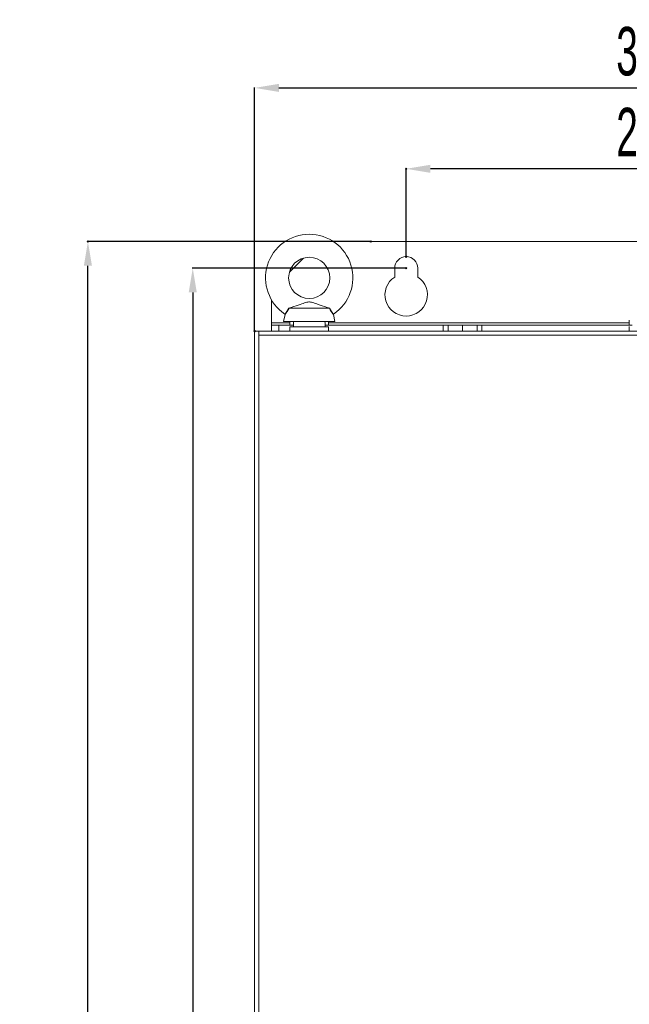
# Model space of a CAD drawing. Header units: millimetres. Extents: x -473 to 23648, y -382 to 1866.
# Tile 380 of 434: x 19511 to 19762, y 585 to 991. Entities that reach past the tile are written whole.
import ezdxf

# ---------------------------------------------------------------- set-up
doc = ezdxf.new("R2010")
doc.units = ezdxf.units.MM
doc.header["$LTSCALE"] = 80
doc.header["$PDMODE"] = 3
doc.header["$PDSIZE"] = 0.3
doc.layers.get('0').update_dxf_attribs({"linetype": 'CONTINUOUS'})
doc.styles.get("Standard").update_dxf_attribs({"font": 'technic_.ttf', "width": 0.7})
doc.dimstyles.get("Standard").update_dxf_attribs({"dimtxt": 3, "dimasz": 3, "dimexe": 0.18, "dimexo": 0.0625, "dimgap": 0.09, "dimtad": 1, "dimdsep": 46, "dimtxsty": 'Standard', "dimcen": 0.09, "dimadec": 0, "dimazin": 0, "dimtol": 1, "dimtp": 0.01, "dimtm": 0.01, "dimtfac": 1, "dimtofl": 0, "dimtmove": 0, "dimatfit": 3, "dimfxl": 1, "dimtolj": 1, "dimarcsym": 0})

# ---------------------------------------------------------------- blocks, each defined once
blk = doc.blocks.new('*D128')
at = {"color": 0, "lineweight": -2, "transparency": 16777216}
for p, q in [((19655.55, 899.74), (19538.84, 899.74)), ((19539.02, 229.74), (19539.02, 889.74)), ((19655.55, 219.74), (19538.84, 219.74))]:
    blk.add_line(p, q, dxfattribs=at)
at = {"color": 0, "lineweight": 0, "transparency": 16777216}
for p in [(19539.02, 899.74), (19655.61, 899.74), (19655.61, 219.74)]:
    blk.add_point(p, dxfattribs=at)
for points in [[(19540.68, 889.74), (19537.35, 889.74), (19539.02, 899.74)], [(19537.35, 229.74), (19540.68, 229.74), (19539.02, 219.74)]]:
    blk.add_solid(points, dxfattribs=at)
at = {"color": 0, "lineweight": 0, "transparency": 16777216, "insert": (19524.02, 559.74), "char_height": 20, "attachment_point": 5, "rotation": 90}
blk.add_mtext('\\A1;680', dxfattribs=at)
blk = doc.blocks.new('*D129')
at = {"color": 0, "lineweight": -2, "transparency": 16777216}
for p, q in [((19670.21, 888.74), (19582.07, 888.74)), ((19582.25, 878.74), (19582.25, 237.74)), ((19670.21, 227.74), (19582.07, 227.74))]:
    blk.add_line(p, q, dxfattribs=at)
at = {"color": 0, "lineweight": 0, "transparency": 16777216}
for p in [(19670.27, 888.74), (19582.25, 227.74), (19670.27, 227.74)]:
    blk.add_point(p, dxfattribs=at)
for points in [[(19583.92, 878.74), (19580.59, 878.74), (19582.25, 888.74)], [(19580.59, 237.74), (19583.92, 237.74), (19582.25, 227.74)]]:
    blk.add_solid(points, dxfattribs=at)
at = {"color": 0, "lineweight": 0, "transparency": 16777216, "insert": (19567.25, 558.24), "char_height": 20, "attachment_point": 5, "rotation": 90}
blk.add_mtext('\\A1;661', dxfattribs=at)
blk = doc.blocks.new('*D144')
at = {"color": 0, "lineweight": -2, "transparency": 16777216}
for p, q in [((19607.77, 862.8), (19607.77, 963.29)), ((19617.77, 963.11), (19922.77, 963.11)), ((19932.77, 862.8), (19932.77, 963.29))]:
    blk.add_line(p, q, dxfattribs=at)
at = {"color": 0, "lineweight": 0, "transparency": 16777216}
for p in [(19932.77, 963.11), (19607.77, 862.74), (19932.77, 862.74)]:
    blk.add_point(p, dxfattribs=at)
for points in [[(19617.77, 964.78), (19617.77, 961.45), (19607.77, 963.11)], [(19922.77, 961.45), (19922.77, 964.78), (19932.77, 963.11)]]:
    blk.add_solid(points, dxfattribs=at)
at = {"color": 0, "lineweight": 0, "transparency": 16777216, "insert": (19770.27, 978.11), "char_height": 20, "attachment_point": 5}
blk.add_mtext('\\A1;325', dxfattribs=at)
blk = doc.blocks.new('*D145')
at = {"color": 0, "lineweight": -2, "transparency": 16777216}
for p, q in [((19670.27, 893.55), (19670.27, 929.91)), ((19860.27, 929.73), (19680.27, 929.73)), ((19870.27, 893.55), (19870.27, 929.91))]:
    blk.add_line(p, q, dxfattribs=at)
at = {"color": 0, "lineweight": 0, "transparency": 16777216}
for p in [(19670.27, 929.73), (19670.27, 893.49), (19870.27, 893.49)]:
    blk.add_point(p, dxfattribs=at)
for points in [[(19680.27, 931.39), (19680.27, 928.06), (19670.27, 929.73)], [(19860.27, 928.06), (19860.27, 931.39), (19870.27, 929.73)]]:
    blk.add_solid(points, dxfattribs=at)
at = {"color": 0, "lineweight": 0, "transparency": 16777216, "insert": (19770.27, 944.73), "char_height": 20, "attachment_point": 5}
blk.add_mtext('\\A1;200', dxfattribs=at)

msp = doc.modelspace()

# ---------------------------------------------------------------- linework, layer by layer
at = {"linetype": 'Continuous', "lineweight": 0}
for p, q in [((19900.348, 899.741), (19640.192, 899.741)), ((19627.902, 892.873), (19622.139, 887.109)), ((19665.52, 885.09), (19665.52, 888.741)), ((19675.02, 888.741), (19675.02, 885.09)), ((19614.77, 865.241), (19614.77, 875.664)), ((19619.72, 866.741), (19620.299, 869.636)), ((19638.587, 872.241), (19621.954, 872.241)), ((19640.82, 866.741), (19640.241, 869.636)), ((19622.27, 866.241), (19614.77, 866.241)), ((19614.77, 865.241), (19614.77, 862.741)), ((19614.77, 865.241), (19617.77, 865.241)), ((19617.77, 865.241), (19617.77, 862.741)), ((19617.77, 865.241), (19623.73, 865.241)), ((19640.82, 866.741), (19619.72, 866.741)), ((19622.27, 865.241), (19622.27, 866.741)), ((19623.73, 864.541), (19623.73, 866.741)), ((19636.791, 866.741), (19636.787, 866.57)), ((19636.808, 865.241), (19687.52, 865.241)), ((19638.27, 865.241), (19638.27, 866.741)), ((19762.27, 866.241), (19638.27, 866.241)), ((19685.52, 862.741), (19685.52, 865.241)), ((19687.52, 862.741), (19687.52, 865.241)), ((19699.52, 865.241), (19687.52, 865.241)), ((19693.52, 865.241), (19693.52, 862.741)), ((19699.52, 862.741), (19699.52, 865.241)), ((19699.52, 865.241), (19763.45, 865.241)), ((19701.52, 862.741), (19701.52, 865.241)), ((19762.27, 865.241), (19762.27, 867.241)), ((19607.77, 862.741), (19607.77, 242.741)), ((19607.77, 862.741), (19932.77, 862.741)), ((19609.47, 862.741), (19609.47, 242.741)), ((19622.27, 862.741), (19622.27, 864.541)), ((19622.27, 864.541), (19638.27, 864.541)), ((19638.27, 862.741), (19638.27, 864.541)), ((19762.27, 862.741), (19762.27, 864.741)), ((19931.07, 861.041), (19609.47, 861.041))]:
    msp.add_line(p, q, dxfattribs=at)
for points in [[(19621.796, 872.207), (19622.904, 872.555), (19623.966, 872.901), (19624.918, 873.221), (19625.761, 873.512), (19626.512, 873.775), (19627.183, 874.012), (19627.788, 874.222), (19628.335, 874.404), (19628.831, 874.556), (19629.284, 874.674), (19629.699, 874.753), (19630.084, 874.793), (19630.457, 874.793), (19630.841, 874.754), (19631.255, 874.674), (19631.708, 874.556), (19632.205, 874.404), (19632.753, 874.222), (19633.359, 874.011), (19634.031, 873.774), (19634.781, 873.511), (19635.623, 873.221), (19636.572, 872.902), (19637.634, 872.556), (19638.745, 872.207)], [(19620.232, 869.8), (19620.29, 869.871), (19620.462, 870.084), (19620.73, 870.437), (19621.068, 870.922), (19621.437, 871.519), (19621.796, 872.207)], [(19620.232, 869.8), (19620.262, 869.774), (19620.295, 869.717), (19620.302, 869.652), (19620.299, 869.636)], [(19620.299, 869.636), (19620.362, 869.713), (19620.544, 869.943), (19620.829, 870.325), (19621.188, 870.85), (19621.577, 871.497), (19621.954, 872.241)], [(19621.954, 872.241), (19621.916, 872.237), (19621.863, 872.226), (19621.796, 872.207)], [(19638.587, 872.241), (19638.963, 871.497), (19639.353, 870.85), (19639.712, 870.325), (19639.997, 869.943), (19640.179, 869.713), (19640.241, 869.636)], [(19638.587, 872.241), (19638.624, 872.237), (19638.678, 872.226), (19638.745, 872.207)], [(19638.745, 872.207), (19639.104, 871.519), (19639.472, 870.922), (19639.811, 870.437), (19640.079, 870.084), (19640.25, 869.871), (19640.309, 869.8)], [(19640.241, 869.636), (19640.239, 869.652), (19640.246, 869.717), (19640.279, 869.774), (19640.309, 869.8)], [(19636.784, 866.741), (19636.799, 866.009), (19636.807, 865.276), (19636.81, 864.541)]]:
    msp.add_lwpolyline(points, dxfattribs=at)
msp.add_circle((19630.27, 884.741), 8.5, dxfattribs=at)
for centre, radius, start, end in [((19630.27, 884.741), 18, 303.89706, 236.10294), ((19670.27, 888.741), 4.75, 0, 180), ((19670.27, 877.741), 8.75, 122.87835, 57.12165)]:
    msp.add_arc(centre, radius, start, end, dxfattribs=at)

# ---------------------------------------------------------------- dimensions: what is measured, and where the dimension line sits
at = {"color": 3, "lineweight": 0}
for base, p1, p2, picture, middle in [((19932.77, 963.114), (19607.77, 862.741), (19932.77, 862.741), '*D144', (19770.27, 963.114)), ((19670.27, 929.727), (19870.27, 893.491), (19670.27, 893.491), '*D145', (19770.27, 929.727))]:
    dim = msp.add_linear_dim(base=base, p1=p1, p2=p2, dimstyle='Standard', override={"dimtxt": 20, "dimasz": 10, "dimgap": 5, "dimtol": 0}, dxfattribs=at)
    dim.commit()
    dim.dimension.update_dxf_attribs({"geometry": picture, "text_midpoint": middle, "dimtype": 160})
for base, p1, p2, picture, middle in [((19539.016, 899.741), (19655.61, 219.741), (19655.61, 899.741), '*D128', (19539.016, 559.741)), ((19582.252, 227.741), (19670.27, 888.741), (19670.27, 227.741), '*D129', (19582.252, 558.241))]:
    dim = msp.add_linear_dim(base=base, p1=p1, p2=p2, angle=90, dimstyle='Standard', override={"dimtxt": 20, "dimasz": 10, "dimgap": 5, "dimtol": 0}, dxfattribs=at)
    dim.commit()
    dim.dimension.update_dxf_attribs({"geometry": picture, "text_midpoint": middle, "dimtype": 160})

doc.saveas('drawing.dxf')
